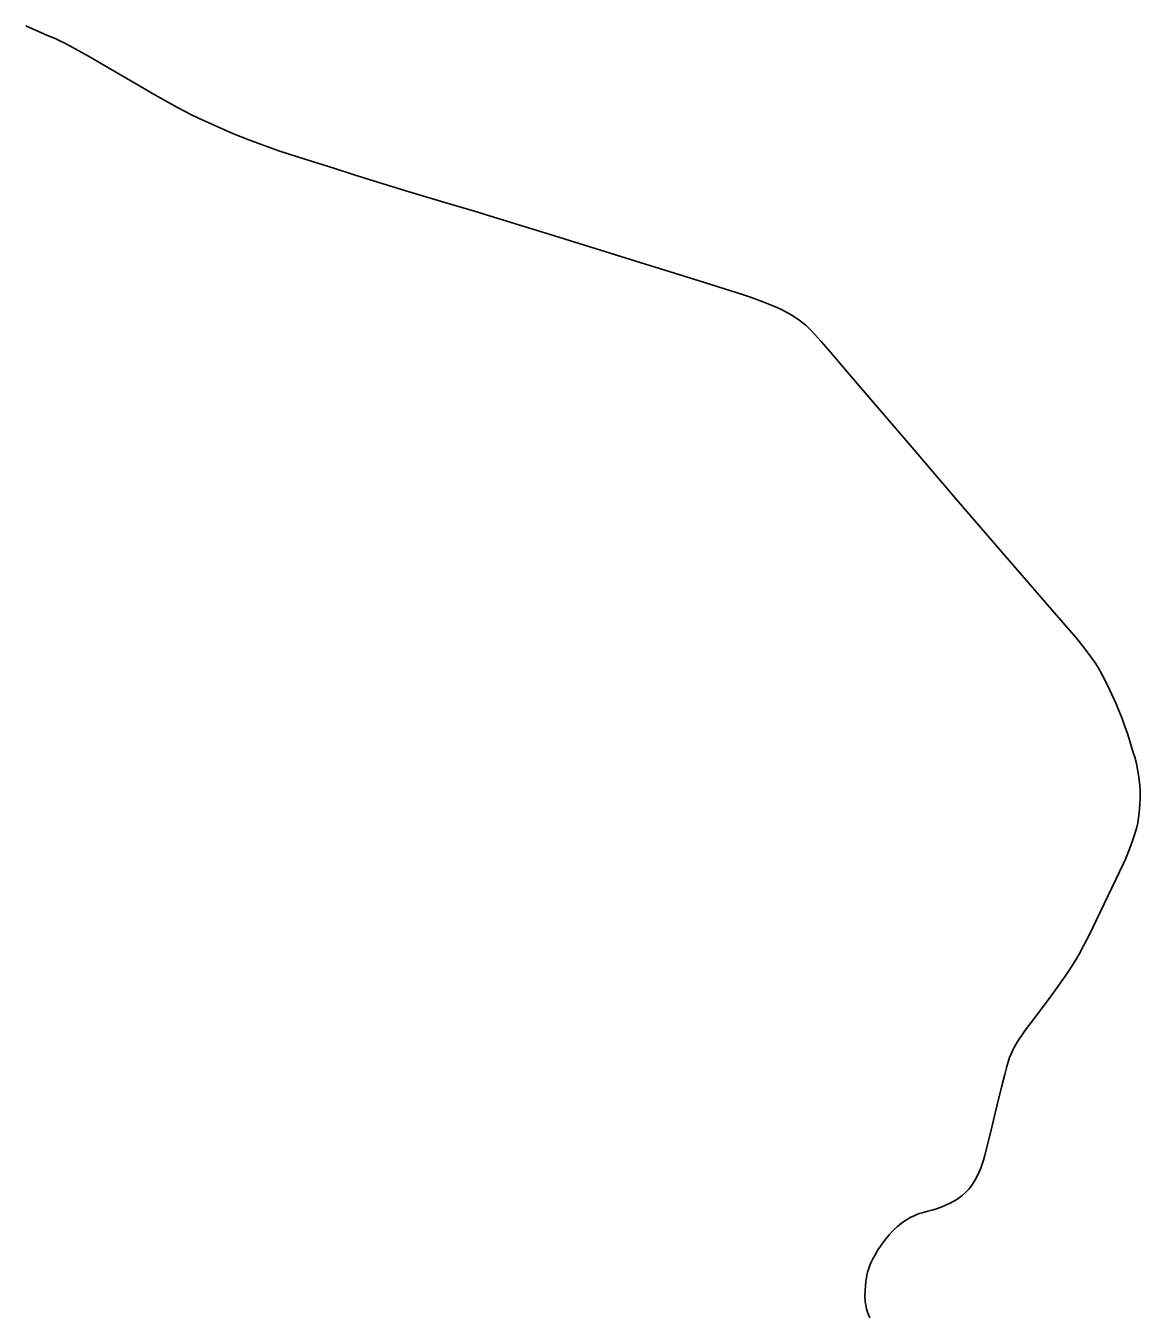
# Model space of a CAD drawing. Extents: x 0 to 34, y 0 to 22.
# Drawn here: x 6.8197 to 6.8706, y 19.4091 to 19.4681 of the extents above; entities that cross this region are included whole.
import ezdxf

# ---------------------------------------------------------------- set-up
doc = ezdxf.new("R2010")
doc.units = 0
doc.layers.add('GM_X_State_Route', color=7, linetype='Continuous')

msp = doc.modelspace()

# ---------------------------------------------------------------- linework, layer by layer
at = {"layer": 'GM_X_State_Route'}
msp.add_lwpolyline([(6.8582774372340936, 19.40906757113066), (6.85819147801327, 19.40928484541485), (6.858127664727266, 19.409490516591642), (6.858092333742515, 19.40965347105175), (6.858081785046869, 19.409722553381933), (6.858067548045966, 19.40981905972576), (6.858051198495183, 19.410063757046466), (6.858056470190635, 19.410286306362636), (6.8580754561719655, 19.410566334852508), (6.858090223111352, 19.41069922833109), (6.858096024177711, 19.410750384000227), (6.858118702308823, 19.410902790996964), (6.858137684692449, 19.41100299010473), (6.858176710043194, 19.411152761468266), (6.858205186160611, 19.41124873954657), (6.858247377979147, 19.411368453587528), (6.858296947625, 19.41150081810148), (6.858340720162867, 19.41160840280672), (6.858418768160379, 19.411771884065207), (6.858517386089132, 19.411954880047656), (6.858647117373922, 19.41217056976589), (6.8589561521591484, 19.412614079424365), (6.859153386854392, 19.412856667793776), (6.859321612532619, 19.41304493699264), (6.859391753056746, 19.413112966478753), (6.859545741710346, 19.41324691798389), (6.859728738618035, 19.413387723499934), (6.8598294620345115, 19.413463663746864), (6.859956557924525, 19.41354909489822), (6.86015273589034, 19.413663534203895), (6.860270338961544, 19.413722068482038), (6.8603926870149, 19.413777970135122), (6.860530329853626, 19.413829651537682), (6.860672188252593, 19.41387289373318), (6.860932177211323, 19.413942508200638), (6.86110673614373, 19.413990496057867), (6.861282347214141, 19.414041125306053), (6.861539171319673, 19.4141281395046), (6.861672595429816, 19.414180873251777), (6.86194682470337, 19.41430322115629), (6.862251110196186, 19.414482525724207), (6.862492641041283, 19.414656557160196), (6.862635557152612, 19.414784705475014), (6.862789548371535, 19.414940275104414), (6.862870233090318, 19.415034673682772), (6.862998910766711, 19.41521397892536), (6.863136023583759, 19.41544707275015), (6.863272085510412, 19.415739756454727), (6.863348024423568, 19.415910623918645), (6.86339390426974, 19.4160414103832), (6.8634650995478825, 19.41627661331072), (6.863509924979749, 19.416441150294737), (6.863679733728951, 19.417097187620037), (6.8638500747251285, 19.417785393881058), (6.864068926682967, 19.41873939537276), (6.864300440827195, 19.419666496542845), (6.864434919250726, 19.420181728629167), (6.864537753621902, 19.42055509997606), (6.864659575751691, 19.420962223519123), (6.864726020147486, 19.421133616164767), (6.864798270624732, 19.421298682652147), (6.8648773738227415, 19.421444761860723), (6.86500552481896, 19.421655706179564), (6.865126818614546, 19.42184133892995), (6.865435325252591, 19.4222827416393), (6.865640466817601, 19.422562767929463), (6.866427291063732, 19.42360589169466), (6.866869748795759, 19.42421552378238), (6.867328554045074, 19.424877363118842), (6.867525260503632, 19.425181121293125), (6.8677203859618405, 19.425495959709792), (6.86783007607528, 19.425678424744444), (6.868051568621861, 19.426090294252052), (6.868268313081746, 19.426520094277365), (6.8698546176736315, 19.429820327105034), (6.869945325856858, 19.43001650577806), (6.870147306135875, 19.430515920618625), (6.870287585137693, 19.430889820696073), (6.8704558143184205, 19.431419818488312), (6.870515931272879, 19.431678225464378), (6.870579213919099, 19.432127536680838), (6.8706082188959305, 19.432507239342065), (6.8706198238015, 19.432809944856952), (6.870617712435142, 19.43309999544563), (6.8706039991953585, 19.433370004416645), (6.8705602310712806, 19.433759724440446), (6.870499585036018, 19.434116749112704), (6.8704447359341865, 19.4343878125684), (6.870368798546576, 19.434671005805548), (6.870288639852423, 19.434929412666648), (6.870048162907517, 19.43571307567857), (6.869888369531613, 19.43616080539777), (6.8697923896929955, 19.436431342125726), (6.869644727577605, 19.436798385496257), (6.8695186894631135, 19.437103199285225), (6.869126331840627, 19.437951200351), (6.868897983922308, 19.43839998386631), (6.868701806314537, 19.43875753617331), (6.868562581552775, 19.43897322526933), (6.868373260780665, 19.439247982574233), (6.868057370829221, 19.439667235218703), (6.867716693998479, 19.440097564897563), (6.866587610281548, 19.441398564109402), (6.8646358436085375, 19.443648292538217), (6.862316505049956, 19.446337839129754), (6.860114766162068, 19.448912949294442), (6.858430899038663, 19.450873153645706), (6.857335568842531, 19.4521572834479), (6.8564801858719, 19.45316401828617), (6.856050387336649, 19.45365235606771), (6.855594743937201, 19.454144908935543), (6.855349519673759, 19.45438802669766), (6.855194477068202, 19.454519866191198), (6.85503995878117, 19.45463799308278), (6.854894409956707, 19.45473292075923), (6.854686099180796, 19.4548610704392), (6.854379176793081, 19.455038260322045), (6.854242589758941, 19.455107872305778), (6.854007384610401, 19.455216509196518), (6.853820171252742, 19.455290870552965), (6.853513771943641, 19.455411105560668), (6.85312405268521, 19.45556193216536), (6.852823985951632, 19.45567268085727), (6.852502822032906, 19.455785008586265), (6.852178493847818, 19.45589047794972), (6.850489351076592, 19.456415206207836), (6.848669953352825, 19.456981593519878), (6.847589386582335, 19.4573180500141), (6.8440819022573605, 19.458407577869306), (6.841105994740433, 19.459330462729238), (6.840233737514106, 19.459595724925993), (6.838729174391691, 19.460039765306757), (6.837696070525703, 19.46034458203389), (6.837357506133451, 19.460444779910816), (6.837286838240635, 19.460466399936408), (6.836255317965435, 19.460782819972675), (6.834742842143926, 19.46126482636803), (6.833802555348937, 19.46156384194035), (6.832142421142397, 19.462075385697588), (6.831290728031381, 19.46235910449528), (6.830460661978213, 19.462655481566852), (6.829927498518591, 19.462850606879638), (6.829228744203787, 19.463128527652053), (6.8285052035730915, 19.4634428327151), (6.827824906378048, 19.46375134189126), (6.827341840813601, 19.463988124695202), (6.826643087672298, 19.464350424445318), (6.825636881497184, 19.46490573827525), (6.822599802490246, 19.46667872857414), (6.821992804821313, 19.46701413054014), (6.821755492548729, 19.46714386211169), (6.821491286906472, 19.46728414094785), (6.821304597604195, 19.46737748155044), (6.821107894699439, 19.46746713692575), (6.820933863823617, 19.467542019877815), (6.820727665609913, 19.46762534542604), (6.819744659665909, 19.468062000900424)], dxfattribs=at)

doc.saveas('drawing.dxf')
